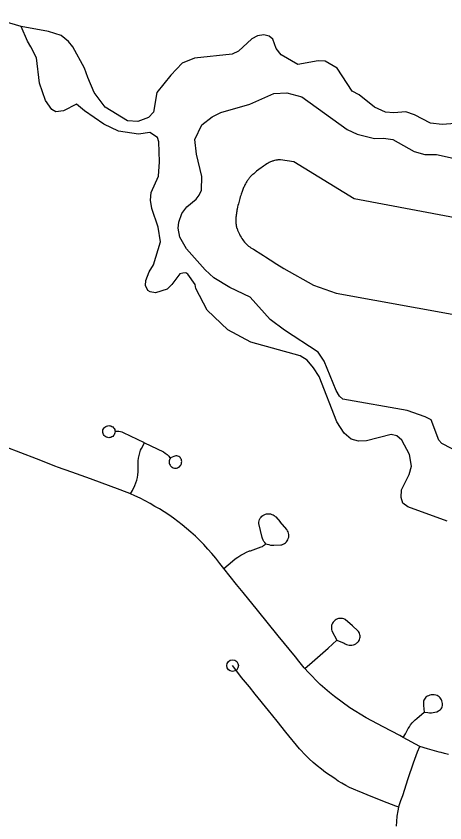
# Model space of a CAD drawing. Extents: x -19 to 366, y -4 to 359.
# Drawn here: x 143.458 to 143.807, y 192.636 to 193.292 of the extents above; entities that cross this region are included whole.
import ezdxf

# ---------------------------------------------------------------- set-up
doc = ezdxf.new("R2010")
doc.units = 0
for name, color, linetype in [('Level 33', 7, 'Continuous'), ('Level 35', 7, 'Continuous'), ('Level 60', 7, 'Continuous')]:
    doc.layers.add(name, color=color, linetype=linetype)

msp = doc.modelspace()

# ---------------------------------------------------------------- linework, layer by layer
at = {"layer": 'Level 33'}
for points in [[(143.83369, 193.12407), (143.73277, 193.14321), (143.68367, 193.17327), (143.67296, 193.17479), (143.67209, 193.17475), (143.67088, 193.17466), (143.67027, 193.17459), (143.66966, 193.17451), (143.66914, 193.17441), (143.66792, 193.17412), (143.66731, 193.17396), (143.66667, 193.17379), (143.66606, 193.1736), (143.66548, 193.1734), (143.66487, 193.17316), (143.66431, 193.17291), (143.66377, 193.17262), (143.66279, 193.17205), (143.66182, 193.17145), (143.66086, 193.17083), (143.65991, 193.17019), (143.65898, 193.16954), (143.65806, 193.16888), (143.65713, 193.1682), (143.6553, 193.16683), (143.65349, 193.16545), (143.65289, 193.16498), (143.65229, 193.1645), (143.65171, 193.16401), (143.65114, 193.16352), (143.65056, 193.163), (143.64998, 193.16248), (143.64943, 193.16195), (143.6489, 193.16141), (143.64837, 193.16085), (143.64794, 193.16035), (143.6475, 193.15982), (143.64707, 193.15929), (143.64666, 193.15875), (143.64625, 193.15819), (143.64586, 193.15763), (143.6455, 193.15706), (143.64514, 193.15648), (143.6448, 193.15589), (143.6444, 193.15517), (143.64402, 193.15445), (143.64364, 193.15371), (143.64328, 193.15296), (143.64295, 193.15221), (143.64262, 193.15144), (143.64231, 193.15068), (143.642, 193.14991), (143.64174, 193.14913), (143.64098, 193.14689), (143.64061, 193.14576), (143.64026, 193.14463), (143.63992, 193.14349), (143.6396, 193.14236), (143.63927, 193.14122), (143.63895, 193.14007), (143.63866, 193.13892), (143.63838, 193.13777), (143.63811, 193.13662), (143.63771, 193.13477), (143.63753, 193.13384), (143.63737, 193.13291), (143.63718, 193.13197), (143.63704, 193.13103), (143.63691, 193.13009), (143.63679, 193.12915), (143.6367, 193.12821), (143.63664, 193.12727), (143.63659, 193.12633), (143.63659, 193.12551), (143.6366, 193.12466), (143.63662, 193.12381), (143.63667, 193.12296), (143.63677, 193.12212), (143.63691, 193.12128), (143.63708, 193.12047), (143.63729, 193.11967), (143.63757, 193.11891), (143.63806, 193.11776), (143.63857, 193.1166), (143.63908, 193.11545), (143.63965, 193.1143), (143.64023, 193.11317), (143.64086, 193.11206), (143.64151, 193.11097), (143.64218, 193.10991), (143.64292, 193.10889), (143.64368, 193.10792), (143.64449, 193.107), (143.64527, 193.1062), (143.64612, 193.10544)], [(143.64612, 193.10544), (143.647, 193.10472), (143.64794, 193.10404), (143.64889, 193.10339), (143.64988, 193.10276), (143.65087, 193.10214), (143.65388, 193.10034), (143.65489, 193.09973), (143.659, 193.09706), (143.66079, 193.09592), (143.66453, 193.09354), (143.66991, 193.09012), (143.67561, 193.08655), (143.69963, 193.07285), (143.71813, 193.06643), (143.81538, 193.04885), (143.83175, 193.04106), (143.84459, 193.02667), (143.91368, 192.92743), (143.92247, 192.92357), (143.93218, 192.92425), (143.93991, 192.9289), (143.94006, 192.92912)], [(143.55105, 192.90331), (143.5504, 192.90359), (143.54611, 192.90526), (143.54259, 192.90652), (143.51848, 192.91551), (143.50322, 192.92111), (143.49176, 192.92509), (143.4903, 192.9256), (143.47452, 192.93194), (143.44899, 192.94159), (143.44491, 192.94324), (143.44088, 192.94503), (143.43691, 192.94695), (143.43299, 192.94901), (143.42918, 192.95119), (143.42542, 192.95351), (143.42175, 192.95595), (143.41536, 192.96051), (143.41255, 192.96269), (143.41065, 192.9643)], [(143.53847, 192.95392), (143.53834, 192.95305), (143.5381, 192.95221), (143.5377, 192.95143), (143.5372, 192.95073), (143.53655, 192.95012), (143.53583, 192.94964), (143.53504, 192.94928), (143.53419, 192.94907), (143.53332, 192.94901), (143.53246, 192.9491), (143.53162, 192.94934), (143.53083, 192.94972), (143.53013, 192.95023), (143.52952, 192.95085), (143.52902, 192.95157), (143.52867, 192.95237), (143.52845, 192.95321), (143.52838, 192.95408), (143.52841, 192.95463), (143.52862, 192.95548), (143.529, 192.95627), (143.5295, 192.95699), (143.5301, 192.95762), (143.53082, 192.95813), (143.53161, 192.95851), (143.53246, 192.95875), (143.53333, 192.95884), (143.53418, 192.95878), (143.53504, 192.95857), (143.53586, 192.95822), (143.53658, 192.95773), (143.53722, 192.95713), (143.53774, 192.95642), (143.53814, 192.95564), (143.53838, 192.9548), (143.53847, 192.95392)], [(143.5625, 192.94482), (143.54542, 192.95292), (143.54413, 192.95342), (143.54279, 192.95378), (143.54143, 192.95398), (143.54006, 192.95404), (143.53866, 192.95395), (143.53847, 192.95392)], [(143.55105, 192.90331), (143.55272, 192.90621), (143.55459, 192.91011), (143.5554, 192.91226), (143.55607, 192.91444), (143.5566, 192.91667), (143.55698, 192.91893), (143.55719, 192.9212), (143.55727, 192.92349), (143.5572, 192.92577), (143.55715, 192.92803), (143.55725, 192.93023), (143.55752, 192.93242), (143.55795, 192.93458), (143.55851, 192.93671), (143.5592, 192.93879), (143.55982, 192.94033), (143.5625, 192.94482)], [(143.5625, 192.94482), (143.57281, 192.93996), (143.57781, 192.93744), (143.57931, 192.93643), (143.58074, 192.9353), (143.58206, 192.93406), (143.58279, 192.93326), (143.58352, 192.93257)], [(143.58352, 192.93257), (143.58305, 192.93184), (143.58269, 192.93104), (143.58248, 192.93019), (143.58243, 192.92931), (143.58251, 192.92844), (143.58277, 192.9276), (143.58315, 192.9268), (143.58364, 192.92609), (143.58428, 192.92547), (143.585, 192.92497), (143.5858, 192.9246), (143.58666, 192.92438), (143.58751, 192.9243), (143.58839, 192.92437), (143.58923, 192.92459), (143.59003, 192.92496), (143.59077, 192.92545), (143.59139, 192.92606), (143.59189, 192.92678), (143.59227, 192.92756), (143.59236, 192.92783), (143.59256, 192.92873), (143.59266, 192.92956), (143.59259, 192.93038), (143.5924, 192.93119), (143.59204, 192.93194), (143.59157, 192.93262), (143.59099, 192.9332), (143.59029, 192.93366), (143.58952, 192.93399), (143.58873, 192.93418), (143.5879, 192.93422), (143.58707, 192.93411), (143.5863, 192.93385), (143.58352, 192.93257)], [(143.62676, 192.84277), (143.6236, 192.84689), (143.62023, 192.85111), (143.61716, 192.85487), (143.61397, 192.85853), (143.61067, 192.8621), (143.60727, 192.86556), (143.60376, 192.86892), (143.60016, 192.87216), (143.59656, 192.87521), (143.59311, 192.87817), (143.58954, 192.88102), (143.58591, 192.88375), (143.58216, 192.88635), (143.57834, 192.88883), (143.57444, 192.89118), (143.57089, 192.89316), (143.56694, 192.89551), (143.56289, 192.89773), (143.55881, 192.89982), (143.55463, 192.90178), (143.55105, 192.90331)], [(143.66111, 192.86289), (143.66026, 192.86381), (143.65949, 192.8648), (143.65884, 192.86588), (143.65834, 192.86703), (143.65808, 192.86782), (143.65529, 192.87942), (143.65537, 192.88051), (143.65558, 192.88157), (143.65595, 192.88259), (143.65644, 192.88355), (143.65708, 192.88444), (143.65781, 192.88522), (143.65867, 192.8859), (143.6596, 192.88645), (143.66061, 192.88686), (143.66167, 192.88714), (143.66275, 192.88726), (143.66384, 192.88724), (143.66491, 192.88706), (143.66596, 192.88674), (143.66695, 192.88628), (143.66787, 192.88569), (143.66867, 192.88497), (143.66901, 192.88463), (143.67259, 192.88054)], [(143.66111, 192.86289), (143.662, 192.86253), (143.66336, 192.8621), (143.66474, 192.86182), (143.66615, 192.86168), (143.66757, 192.86169), (143.67313, 192.86183), (143.67409, 192.86205), (143.6751, 192.86242), (143.67606, 192.86294), (143.67694, 192.86358), (143.6777, 192.86433), (143.67836, 192.86519), (143.6789, 192.86614), (143.67929, 192.86715), (143.67957, 192.86821), (143.67968, 192.86929), (143.67962, 192.87037), (143.67945, 192.87145), (143.67911, 192.87248), (143.67863, 192.87346), (143.67801, 192.87436), (143.67259, 192.88054)], [(143.62676, 192.84277), (143.6338, 192.84866), (143.63607, 192.85046), (143.63828, 192.85202), (143.64055, 192.85346), (143.64293, 192.85476), (143.64536, 192.85594), (143.64786, 192.85698), (143.64852, 192.85722), (143.65726, 192.86026), (143.65826, 192.86071), (143.65919, 192.8613), (143.66005, 192.86201), (143.66033, 192.86227), (143.66111, 192.86289)], [(143.69261, 192.7616), (143.69215, 192.76213), (143.68794, 192.76745), (143.68506, 192.77097), (143.67115, 192.78803), (143.65432, 192.80883), (143.64248, 192.8233), (143.63721, 192.82983), (143.62676, 192.84277)], [(143.71867, 192.78457), (143.72466, 192.7821), (143.7256, 192.78147), (143.72661, 192.78098), (143.72769, 192.78063), (143.72878, 192.78042), (143.72992, 192.78036), (143.73103, 192.78046), (143.73214, 192.7807), (143.73319, 192.78109), (143.73417, 192.78162), (143.7351, 192.78228), (143.73554, 192.78269), (143.7362, 192.7834), (143.73677, 192.78421), (143.73722, 192.78509), (143.73752, 192.78603), (143.73766, 192.78701), (143.73765, 192.788), (143.7375, 192.78897), (143.73722, 192.78991), (143.73676, 192.7908), (143.73622, 192.79161), (143.73583, 192.79203), (143.73147, 192.79606), (143.72536, 192.80135), (143.72438, 192.80178), (143.72335, 192.80207), (143.72231, 192.80222), (143.72124, 192.80222), (143.72018, 192.80206), (143.71917, 192.80175), (143.71819, 192.8013), (143.71731, 192.80072), (143.7165, 192.80002), (143.71581, 192.79922), (143.71522, 192.79832), (143.71478, 192.79735), (143.71448, 192.79632), (143.71434, 192.79527), (143.71433, 192.7942), (143.71448, 192.79315), (143.71477, 192.79216), (143.71867, 192.78457)], [(143.69261, 192.7616), (143.69878, 192.76675), (143.71169, 192.77793), (143.71867, 192.78457)], [(143.76922, 192.64877), (143.76676, 192.64949), (143.75976, 192.65237), (143.74798, 192.65685), (143.73557, 192.66207), (143.73414, 192.66266), (143.73231, 192.6634), (143.7291, 192.66486), (143.72597, 192.66646), (143.72291, 192.6682), (143.71992, 192.67006), (143.71701, 192.67205), (143.7132, 192.6745), (143.70964, 192.67697), (143.70616, 192.67956), (143.70276, 192.68228), (143.69945, 192.68511), (143.69626, 192.68805), (143.69351, 192.69076), (143.68849, 192.69612), (143.67733, 192.70981), (143.67029, 192.7186), (143.66318, 192.72731), (143.65234, 192.74074), (143.64771, 192.74646), (143.64135, 192.75425), (143.63496, 192.7625), (143.63399, 192.76383)], [(143.77274, 192.70541), (143.76992, 192.70694), (143.7563, 192.71411), (143.74247, 192.72134), (143.72932, 192.72944), (143.7167, 192.73879), (143.71281, 192.74192), (143.709, 192.74518), (143.7053, 192.74854), (143.70171, 192.75202), (143.69858, 192.75521), (143.69536, 192.75852), (143.69261, 192.7616)], [(143.78974, 192.72602), (143.7926, 192.72561), (143.79407, 192.72546), (143.79556, 192.72547), (143.79702, 192.72562), (143.79848, 192.72593), (143.79989, 192.72639), (143.80125, 192.72698), (143.8022, 192.72749), (143.80292, 192.72807), (143.80354, 192.72876), (143.80401, 192.72954), (143.80439, 192.73039), (143.8046, 192.73129), (143.80467, 192.73221), (143.80459, 192.73314), (143.80435, 192.73403), (143.80411, 192.73514), (143.80375, 192.73608), (143.80327, 192.73694), (143.80265, 192.73773), (143.80192, 192.73842), (143.8011, 192.73899), (143.80019, 192.73942), (143.79925, 192.73972), (143.79792, 192.73998), (143.79671, 192.74006), (143.79548, 192.73998), (143.79428, 192.73976), (143.79313, 192.73939), (143.79201, 192.73888), (143.7918, 192.73875), (143.79104, 192.73816), (143.79039, 192.73745), (143.78987, 192.73665), (143.78947, 192.73578), (143.78924, 192.73485), (143.78913, 192.7339), (143.78904, 192.73131), (143.78974, 192.72602)], [(143.77274, 192.70541), (143.77445, 192.70835), (143.77676, 192.7126), (143.77766, 192.71421), (143.7787, 192.71575), (143.77987, 192.7172), (143.78113, 192.71855), (143.78252, 192.71979), (143.78383, 192.72082), (143.78974, 192.72602)], [(143.78617, 192.69812), (143.77274, 192.70541)], [(143.76922, 192.64877), (143.76952, 192.65009), (143.77077, 192.65426), (143.77225, 192.65834), (143.77665, 192.67222), (143.78105, 192.68476), (143.78417, 192.69367), (143.78617, 192.69812)], [(143.80941, 192.69155), (143.80614, 192.69242), (143.80349, 192.69314), (143.80177, 192.69362), (143.798, 192.69468), (143.79236, 192.69631), (143.78617, 192.69812)], [(143.7672, 192.63327), (143.76739, 192.63726), (143.76785, 192.64158), (143.76855, 192.64586), (143.76922, 192.64877)]]:
    msp.add_lwpolyline(points, dxfattribs=at)
msp.add_circle((143.63399, 192.76383), 0.00473, dxfattribs=at)
at = {"layer": 'Level 35'}
for points in [[(143.80443, 193.20343), (143.79475, 193.20467), (143.78181, 193.21139), (143.77478, 193.2138), (143.76493, 193.21296), (143.7583, 193.21347), (143.74936, 193.21757), (143.73677, 193.22752), (143.73124, 193.2307), (143.71895, 193.24937), (143.70924, 193.25498), (143.70355, 193.25531), (143.68691, 193.25233), (143.67357, 193.26018), (143.66936, 193.26527), (143.66683, 193.27283), (143.66378, 193.27527), (143.65941, 193.27637), (143.6543, 193.27557), (143.64959, 193.27307), (143.63888, 193.26311), (143.63359, 193.2606), (143.60293, 193.2575), (143.59311, 193.25325), (143.58391, 193.24369), (143.57229, 193.22956), (143.56977, 193.21361), (143.56565, 193.20921), (143.55696, 193.20591), (143.54862, 193.2066), (143.53033, 193.21745), (143.52151, 193.22951), (143.51629, 193.2418), (143.51357, 193.24936), (143.50413, 193.26654), (143.50049, 193.27106), (143.49458, 193.27575), (143.48432, 193.27908), (143.46211, 193.28326), (143.43514, 193.291)], [(143.59366, 193.08276), (143.59101, 193.08216), (143.58465, 193.07358), (143.5807, 193.06975), (143.57125, 193.06683), (143.56689, 193.06755), (143.56517, 193.06867), (143.56324, 193.07264), (143.56359, 193.07681), (143.56618, 193.08366), (143.56973, 193.08957), (143.57544, 193.10821), (143.57344, 193.12014), (143.56838, 193.13527), (143.56718, 193.1419), (143.56788, 193.14835), (143.57383, 193.16149), (143.57449, 193.17325), (143.57397, 193.18937), (143.57299, 193.19296), (143.5667, 193.19708), (143.55743, 193.19568), (143.5413, 193.19801), (143.52931, 193.20379), (143.51368, 193.21447), (143.50719, 193.2201), (143.49663, 193.2147), (143.4902, 193.21389), (143.48696, 193.21576), (143.48178, 193.22292), (143.47711, 193.23711), (143.47447, 193.25757), (143.47003, 193.26664), (143.46715, 193.27116), (143.46211, 193.28326)], [(143.80156, 192.94699), (143.79535, 192.96344), (143.79059, 192.96606), (143.77596, 192.97124), (143.72359, 192.98029), (143.72091, 192.98273), (143.71822, 192.98745), (143.70854, 193.01127), (143.70355, 193.01843), (143.67611, 193.03641), (143.66466, 193.04504), (143.6484, 193.06311), (143.63185, 193.07094), (143.6187, 193.07898), (143.61164, 193.08537), (143.59652, 193.1025), (143.59113, 193.11194), (143.58974, 193.11914), (143.59026, 193.12426), (143.59267, 193.13111), (143.59679, 193.13664), (143.60431, 193.14277), (143.60694, 193.14602), (143.6086, 193.15021), (143.60908, 193.16121), (143.60475, 193.17938), (143.60332, 193.19132), (143.60909, 193.20312), (143.61736, 193.20983), (143.62434, 193.2133), (143.64797, 193.22014), (143.66741, 193.22865), (143.67801, 193.2293), (143.69017, 193.22599), (143.72716, 193.19937), (143.73534, 193.19564), (143.74939, 193.19216), (143.75659, 193.19241), (143.76437, 193.19133), (143.7815, 193.18162), (143.79024, 193.17903), (143.79971, 193.17911), (143.84148, 193.16998)], [(143.81844, 193.20468), (143.80443, 193.20343)], [(143.80839, 192.88124), (143.77646, 192.89292), (143.77245, 192.89573), (143.7709, 192.90046), (143.77122, 192.90672), (143.77755, 192.9191), (143.77939, 192.92594), (143.77779, 192.93541), (143.77162, 192.94712), (143.76743, 192.9505), (143.76287, 192.9516), (143.74283, 192.9465), (143.7362, 192.94607), (143.73031, 192.94791), (143.72478, 192.95261), (143.71863, 192.96204), (143.70448, 192.99872), (143.69987, 193.00588), (143.69451, 193.01191), (143.68879, 193.01546), (143.64872, 193.02651), (143.63006, 193.03659), (143.61325, 193.05257), (143.60419, 193.07014), (143.60359, 193.07336), (143.59765, 193.08184), (143.59593, 193.08296), (143.59366, 193.08276)], [(143.81985, 192.93614), (143.80405, 192.94417), (143.80156, 192.94699)]]:
    msp.add_lwpolyline(points, dxfattribs=at)
at = {"layer": 'Level 60'}
for points in [[(146.77834, 1.69699), (146.57878, 10.31313), (146.37852, 18.92942), (146.17757, 27.54584), (145.97591, 36.16241), (145.77356, 44.77911), (145.57052, 53.39596), (145.36679, 62.01295), (145.16236, 70.63008), (144.95724, 79.24735), (144.75142, 87.86477), (144.54492, 96.48232), (144.33773, 105.10002), (144.12986, 113.71787), (143.92129, 122.33585), (143.71204, 130.95398), (143.5021, 139.57225), (143.29148, 148.19067), (143.08018, 156.80923), (142.8682, 165.42794), (142.65553, 174.04679), (142.44218, 182.66579), (142.22816, 191.28493), (142.01345, 199.90421), (141.79807, 208.52365), (141.58202, 217.14322), (141.36528, 225.76295), (141.14788, 234.38282), (140.9298, 243.00284), (140.71105, 251.623), (140.49162, 260.24332), (140.27153, 268.86377), (140.05077, 277.48438), (139.82934, 286.10514), (139.60724, 294.72604), (139.38447, 303.34709), (139.16105, 311.96829), (138.93695, 320.58964), (138.7122, 329.21114), (138.48678, 337.83278), (138.2607, 346.45458)], [(0, 189.51617), (7.11214, 189.52059), (14.22427, 189.53386), (21.33637, 189.55597), (28.44845, 189.58693), (35.56048, 189.62672), (42.67245, 189.67537), (49.78436, 189.73285), (56.89619, 189.79918), (64.00793, 189.87436), (71.11958, 189.95838), (78.23111, 190.05124), (85.34253, 190.15294), (92.45381, 190.26349), (99.56495, 190.38288), (106.67593, 190.51112), (113.78675, 190.6482), (120.89739, 190.79412), (128.00785, 190.94888), (135.11811, 191.11248), (142.22816, 191.28493), (149.33799, 191.46621), (156.44759, 191.65634), (163.55694, 191.85531), (170.66605, 192.06312), (177.77489, 192.27977), (184.88345, 192.50526), (191.99173, 192.73959), (199.09971, 192.98276), (206.20739, 193.23477), (213.31474, 193.49561), (220.42177, 193.7653), (227.52845, 194.04382), (234.63479, 194.33118), (241.74076, 194.62738), (248.84635, 194.93241), (255.95157, 195.24628), (263.05638, 195.56898), (270.16079, 195.90052), (277.26478, 196.24089), (284.36834, 196.5901), (291.47147, 196.94814), (298.57414, 197.31501), (305.67635, 197.69072), (312.77809, 198.07525), (319.87934, 198.46862), (326.9801, 198.87082), (334.08035, 199.28185), (341.18009, 199.7017)]]:
    msp.add_spline(points, degree=3, dxfattribs=at)

doc.saveas('drawing.dxf')
